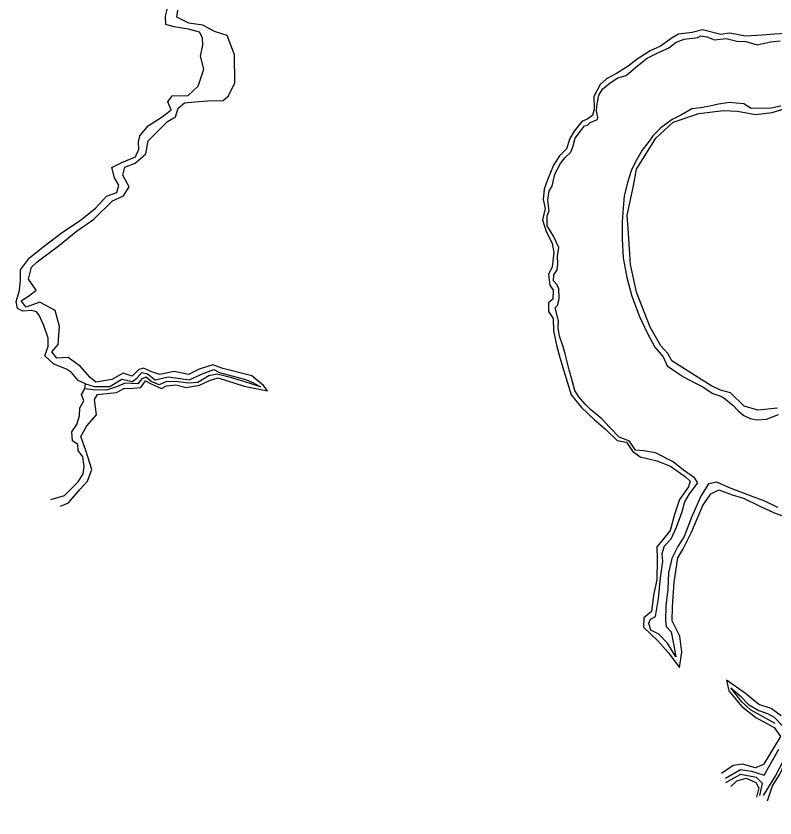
# Model space of a CAD drawing. Extents: x 2160437 to 2172832, y 205694 to 212444.
# Drawn here: x 2169113 to 2169759, y 206650 to 207334 of the extents above; entities that cross this region are included whole.
import ezdxf

# ---------------------------------------------------------------- set-up
doc = ezdxf.new("R2010")
doc.units = 0
for name, color, linetype in [('RD_EX_H2O', 7, 'Continuous'), ('RD_EX_H2O_River', 7, 'Continuous'), ('RD_EX_VEG_ShrubLine', 7, 'Continuous')]:
    doc.layers.add(name, color=color, linetype=linetype)

msp = doc.modelspace()

# ---------------------------------------------------------------- linework, layer by layer
at = {"layer": 'RD_EX_H2O'}
for points in [[(2169761.91, 206914.94), (2169750.79, 206920.52), (2169736.45, 206925.86), (2169720.74, 206931.82), (2169709.85, 206936.59), (2169702.76, 206935.19), (2169696.51, 206925.24), (2169688.57, 206907.24), (2169682.14, 206890.42), (2169676.69, 206881.67), (2169671.53, 206871.57), (2169668.82, 206859.17), (2169668.17, 206845.32), (2169666.42, 206831.07), (2169666.05, 206818.71), (2169666.82, 206813.54), (2169671.02, 206809.12), (2169673.16, 206797.48), (2169674.96, 206787.62), (2169667.91, 206799.29), (2169660.59, 206807.07), (2169653.72, 206810.54), (2169652.01, 206816.3), (2169653.36, 206819.68), (2169657.56, 206822.06), (2169660.2, 206837.38), (2169661.94, 206854.94), (2169663.76, 206868.91), (2169663.36, 206875.84), (2169665.23, 206882.33), (2169670.85, 206888.36), (2169675.51, 206898.14), (2169680.03, 206910.61), (2169682.52, 206919.86), (2169686.55, 206926.53), (2169693.83, 206936.16), (2169690.87, 206940.41), (2169681.47, 206946.87), (2169672.61, 206953.84), (2169657.62, 206961.61), (2169647.57, 206963.35), (2169640.47, 206963.78), (2169635.49, 206971.7), (2169626.75, 206974.97), (2169618.52, 206983.42), (2169611.85, 206990.5), (2169602.25, 206998.63), (2169597.59, 207003.16), (2169592.2, 207009.4), (2169588.87, 207014.8), (2169585.99, 207025.39), (2169584.13, 207032.46), (2169580.57, 207046.01), (2169578.87, 207052.09), (2169575.88, 207061.1), (2169574.68, 207068.27), (2169574.98, 207074.25), (2169572.24, 207085.39), (2169574.27, 207087.82), (2169575.63, 207093.21), (2169575.27, 207101.32), (2169573.52, 207105.28), (2169570.81, 207108.25), (2169570.84, 207113.43), (2169573.85, 207117.76), (2169574.39, 207122.71), (2169574.21, 207129.21), (2169575.24, 207136.78), (2169570.82, 207146.25), (2169565.42, 207155.14), (2169565.19, 207163.6), (2169566.94, 207168.1), (2169565.94, 207177.01), (2169567, 207184.88), (2169569.64, 207189.07), (2169571.86, 207199.26), (2169576.69, 207208.45), (2169580.26, 207213.13), (2169585.36, 207218.02), (2169587.46, 207223.28), (2169589.06, 207229.88), (2169593.67, 207235.91), (2169597.08, 207240.46), (2169599.79, 207241.05), (2169601.99, 207243.4), (2169608.13, 207245.89), (2169608.48, 207247.77), (2169607.23, 207252.82), (2169607.69, 207257.6), (2169609.42, 207266.49), (2169612.71, 207272.11), (2169619.05, 207277.04), (2169625.58, 207281.49), (2169632.64, 207283.34), (2169640.9, 207290.46), (2169650.59, 207298.04), (2169659.75, 207302.69), (2169668.89, 207307.06), (2169675.27, 207311.88), (2169681.99, 207314.3), (2169693.71, 207315.64), (2169696.31, 207317.1), (2169701.44, 207316.28), (2169707.86, 207313.63), (2169717.76, 207315), (2169727, 207312.7), (2169734.68, 207312.34), (2169744.26, 207309.48), (2169755.97, 207312), (2169763.81, 207312.95)], [(2169764.52, 207257.24), (2169754.86, 207255.2), (2169747.88, 207255.47), (2169739.11, 207255.35), (2169732.97, 207259.2), (2169726.27, 207259.85), (2169720.84, 207260.41), (2169711.24, 207258.8), (2169703.92, 207257.27), (2169695.89, 207255.76), (2169688.5, 207254.97), (2169679.88, 207249.96), (2169671.78, 207245.83), (2169662.16, 207238.63), (2169655.3, 207231.89), (2169652.26, 207227.48), (2169646.14, 207219.69), (2169640.58, 207209.81), (2169636.78, 207202.18), (2169633.85, 207192.01), (2169630.84, 207180.56), (2169630.14, 207170.38), (2169629.17, 207158.71), (2169629.09, 207143.87), (2169630.16, 207128), (2169633.25, 207111.19), (2169637.47, 207095.3), (2169644.03, 207077.83), (2169650.42, 207064), (2169657, 207051.63), (2169664.06, 207043.61), (2169667.52, 207035.73), (2169673.76, 207031.64), (2169681.47, 207026.36), (2169691.77, 207020.97), (2169697.43, 207018.08), (2169706.45, 207012.2), (2169712.58, 207010.08), (2169715.76, 207008.62), (2169723.47, 207002.23), (2169727.99, 206997.3), (2169732.94, 206993.5), (2169738.38, 206991), (2169743.9, 206989.77), (2169752.33, 206990.46), (2169762.34, 206994.36)], [(2169171.93, 207020.42), (2169179.17, 207018.32), (2169192.45, 207018.29), (2169202.69, 207024.4), (2169211.78, 207022.57), (2169215.42, 207025.18), (2169219.84, 207030.03), (2169224.75, 207028.85), (2169231.13, 207023.78), (2169242.27, 207026.51), (2169252.42, 207024.87), (2169260.2, 207023.84), (2169272.05, 207029.36), (2169281.12, 207032.69), (2169286.01, 207030.14), (2169308.16, 207024.02), (2169315.07, 207021.42), (2169320.9, 207018.03), (2169306.64, 207022.58), (2169295.44, 207025.83), (2169283.97, 207028.7), (2169276.81, 207027.4), (2169267.41, 207021.68), (2169259.86, 207021.11), (2169248.47, 207022.47), (2169240.31, 207022.13), (2169234.64, 207019.64), (2169227.87, 207022.44), (2169223.63, 207026.07), (2169219.94, 207024.7), (2169216.36, 207020.34), (2169205.67, 207020.91), (2169198.11, 207017.96), (2169189.84, 207014.93), (2169178.35, 207015.2), (2169171.17, 207016.18)], [(2169759.55, 206730.89), (2169738.54, 206742.54), (2169731.28, 206749.23), (2169721.72, 206761.29), (2169729.67, 206754.44), (2169736.77, 206747.06), (2169745.76, 206741.91), (2169752.99, 206739.33), (2169758.82, 206736.24), (2169765.62, 206729.21)], [(2169717.2, 206684.2), (2169730.04, 206691.48), (2169739.44, 206690.09), (2169750.24, 206686.79), (2169753.91, 206693.21), (2169762.87, 206708.81)], [(2169776.08, 206650.29), (2169773.12, 206666.87), (2169770.83, 206679.08), (2169774.51, 206691.58), (2169775.4, 206701.88), (2169776.01, 206708.49), (2169768.05, 206702.12), (2169759.98, 206686.46), (2169749.37, 206669.49)], [(2169746.53, 206669.58), (2169748.8, 206679.8), (2169743.81, 206684.73), (2169730.21, 206687.34), (2169726.52, 206685.49), (2169717.35, 206680.33)]]:
    msp.add_lwpolyline(points, dxfattribs=at)
at = {"layer": 'RD_EX_H2O_River'}
msp.add_lwpolyline([(2169142.21, 206921.78), (2169153.82, 206925.32), (2169159.6, 206930.82), (2169165.61, 206937.03), (2169169.94, 206943.8), (2169170.73, 206949.96), (2169169.41, 206958.21), (2169165.42, 206963.5), (2169165.13, 206968.63), (2169160.75, 206971.96), (2169160.08, 206979.6), (2169164.38, 206985.88), (2169166.74, 206993.25), (2169166.97, 206999.97), (2169170.34, 207005.97), (2169168.49, 207011.5), (2169171.17, 207016.18), (2169171.93, 207020.42), (2169165.53, 207023.35), (2169160, 207030.17), (2169155.56, 207032.92), (2169144.84, 207037.33), (2169137.19, 207044.4), (2169140.04, 207052.17), (2169140, 207059.42), (2169136.28, 207070.19), (2169132.17, 207079), (2169129.97, 207081.74), (2169126.19, 207083.07), (2169118.47, 207082.43), (2169113.79, 207084.68), (2169112.6, 207090.52), (2169115.68, 207099.91), (2169116.42, 207108.84), (2169116.33, 207117.54), (2169124.11, 207127.83), (2169135.4, 207137.12), (2169152.21, 207149.78), (2169167.16, 207159.73), (2169180.4, 207170.37), (2169189.59, 207180.42), (2169198.39, 207183.62), (2169200.18, 207189.73), (2169196.43, 207196.23), (2169194.32, 207204.94), (2169202.76, 207209.12), (2169214.48, 207214.03), (2169217.29, 207220.59), (2169217.09, 207226.59), (2169218.07, 207231.85), (2169225.23, 207240.58), (2169237.28, 207248.2), (2169244.71, 207254.16), (2169242.08, 207260.87), (2169245.55, 207266), (2169259.3, 207266.22), (2169267.86, 207274.21), (2169272.55, 207288.66), (2169269.69, 207299.76), (2169271.74, 207309.31), (2169271.65, 207315.57), (2169268.96, 207320.37), (2169259.47, 207322.78), (2169247.14, 207324.77), (2169240.15, 207326.86), (2169240.08, 207333.82), (2169241.92, 207342.04)], dxfattribs=at)
at = {"layer": 'RD_EX_VEG_ShrubLine'}
for points in [[(2169150.62, 206916.08), (2169157.19, 206919.08), (2169160.48, 206922.71), (2169167.22, 206930.73), (2169173.6, 206937.33), (2169177.32, 206947.44), (2169172.21, 206963.49), (2169167.8, 206975.65), (2169172.9, 206984.66), (2169181.12, 206994.04), (2169179.42, 207006.99), (2169182.16, 207011.29), (2169198.36, 207013.08), (2169204.49, 207016.43), (2169212.33, 207016.76), (2169218.89, 207017.41), (2169223.02, 207022.91), (2169227.82, 207020.35), (2169236.51, 207016.43), (2169240.95, 207018.78), (2169248.84, 207019.54), (2169257.67, 207017.37), (2169269.09, 207019.27), (2169277.55, 207023.18), (2169284.93, 207025.71), (2169307.13, 207018.48), (2169327.01, 207014.61), (2169323.62, 207019.11), (2169313.61, 207027.17), (2169288.86, 207033.6), (2169280.33, 207036.63), (2169268.69, 207032.9), (2169259.51, 207028.45), (2169247.32, 207031.08), (2169235.15, 207028.54), (2169229, 207030.34), (2169221.16, 207033.91), (2169217.35, 207032.7), (2169217.35, 207032.7), (2169211.58, 207026.89), (2169204.01, 207029.5), (2169194.12, 207024.15), (2169180.6, 207022), (2169175.67, 207025.89), (2169167.45, 207035.31), (2169156.9, 207042.95), (2169147.24, 207042.44), (2169143.17, 207047.77), (2169148.53, 207054.03), (2169149.53, 207069.41), (2169145.99, 207082.9), (2169132.74, 207090), (2169121.13, 207085.69), (2169116.99, 207091.31), (2169123.16, 207095.11), (2169129.61, 207100.3), (2169123.12, 207109.69), (2169125.83, 207119.81), (2169130.5, 207124.54), (2169149.56, 207138.67), (2169163.94, 207150.47), (2169179, 207160.98), (2169194.68, 207176.51), (2169204.31, 207180.85), (2169209.13, 207188.47), (2169203.74, 207198.28), (2169205.29, 207205.21), (2169214.03, 207208.49), (2169223.23, 207216.44), (2169225.3, 207227.72), (2169241.69, 207244.14), (2169248.5, 207248.2), (2169250.75, 207255.57), (2169256.24, 207259.98), (2169265.06, 207260.77), (2169265.06, 207260.77), (2169275.97, 207261.68), (2169289.08, 207261.93), (2169293.66, 207266.15), (2169299.21, 207277.15), (2169298.73, 207300.86), (2169292.49, 207317.47), (2169281.62, 207320.98), (2169271.85, 207326.22), (2169259.94, 207328.02), (2169249.58, 207333.08), (2169250.54, 207338.95)], [(2169768.56, 207319.12), (2169759.14, 207318.48), (2169748.6, 207317.86), (2169734.4, 207317.01), (2169721.12, 207319.48), (2169713.43, 207318.27), (2169697.59, 207322.38), (2169688.78, 207319.95), (2169677.2, 207318.59), (2169671.91, 207315.36), (2169661.84, 207308.42), (2169653.17, 207304.5), (2169641.96, 207297.16), (2169634.28, 207291.41), (2169624.29, 207285.19), (2169615.79, 207280.64), (2169610.48, 207275.74), (2169605.21, 207265.47), (2169605.33, 207254.62), (2169603.85, 207249.28), (2169599.16, 207245.94), (2169595.19, 207244.29), (2169588.45, 207235.82), (2169584.62, 207229.58), (2169581.77, 207220.8), (2169575.94, 207214.87), (2169570.7, 207206.88), (2169565.54, 207194.42), (2169562.78, 207186.52), (2169561.82, 207177.74), (2169563.63, 207169.93), (2169561.41, 207160.2), (2169564.11, 207151.32), (2169569.51, 207139.98), (2169570.88, 207132.32), (2169569.46, 207120.34), (2169566.48, 207113.61), (2169567.49, 207104.49), (2169570.43, 207100.23), (2169570.15, 207092.62), (2169566.43, 207089.64), (2169566.5, 207082.01), (2169570.35, 207076.07), (2169570.72, 207065.77), (2169573.14, 207053.4), (2169576, 207042.87), (2169580.38, 207028.63), (2169585.88, 207011.08), (2169594.57, 207000.27), (2169605.32, 206990.15), (2169615.37, 206981.56), (2169624.86, 206972.22), (2169632.83, 206970.58), (2169637.98, 206963.03), (2169644.52, 206958.3), (2169658.64, 206954.83), (2169670.54, 206950.27), (2169683.28, 206941.15), (2169687.11, 206937.36), (2169685.9, 206932.74), (2169678.13, 206921.82), (2169673.79, 206909.11), (2169670.2, 206895.34), (2169663.21, 206887), (2169658.77, 206881.33), (2169658.99, 206870.58), (2169658.8, 206853.43), (2169655.84, 206840.18), (2169654.26, 206826.4), (2169647.56, 206820.87), (2169647.44, 206812.91), (2169659.68, 206801.39), (2169668.54, 206791.32), (2169678.1, 206778.6), (2169680.15, 206791.65), (2169678.36, 206805.16), (2169671.75, 206818.35), (2169672.11, 206830.35), (2169673.66, 206851.35), (2169676.8, 206872.02), (2169680.81, 206879.19), (2169688.18, 206893.86), (2169697.96, 206916.64), (2169704.89, 206926.63), (2169711.75, 206930.07), (2169723.02, 206925.69), (2169732.71, 206922.95), (2169746.66, 206916.22), (2169758.25, 206910.78), (2169771.27, 206905.79)], [(2169761.5, 206999.75), (2169744.82, 206998.11), (2169733.17, 207001.44), (2169721.51, 207012.7), (2169713.02, 207015.19), (2169704.66, 207019.04), (2169686.43, 207030.78), (2169671.66, 207040.02), (2169668.27, 207046.45), (2169662.17, 207052.81), (2169653.11, 207068.63), (2169641.55, 207098.62), (2169636.22, 207122.23), (2169634.76, 207149.06), (2169633.47, 207164.26), (2169638.8, 207189.31), (2169641.39, 207203.54), (2169657.88, 207229.89), (2169672.75, 207243.47), (2169694.58, 207250.9), (2169715.59, 207253.65), (2169727.51, 207252.91), (2169742.86, 207250.11), (2169756.98, 207251.92), (2169775.35, 207257.46)], [(2169764.8, 206737.51), (2169756.17, 206743.61), (2169745.74, 206746.96), (2169734.39, 206756.45), (2169718.24, 206767.64), (2169720.05, 206758.79), (2169731.07, 206745.5), (2169743.17, 206736.07), (2169758.78, 206727.46), (2169764.21, 206719.89), (2169749.83, 206695.88), (2169742.77, 206692.98), (2169731.75, 206696.13), (2169723.95, 206695.06), (2169713.9, 206688.22)], [(2169753.16, 206664.84), (2169757.33, 206677.63), (2169763.38, 206687.02), (2169767.89, 206696.81), (2169773.67, 206702.97), (2169773.31, 206696.04), (2169771.08, 206687.23), (2169768.71, 206680.1), (2169769.06, 206667.87), (2169772.03, 206652.3)], [(2169721.72, 206677.22), (2169726.93, 206681.92), (2169735.01, 206684.28), (2169743.13, 206680.54), (2169745.84, 206675.85), (2169743.7, 206667.91)]]:
    msp.add_lwpolyline(points, dxfattribs=at)

doc.saveas('drawing.dxf')
